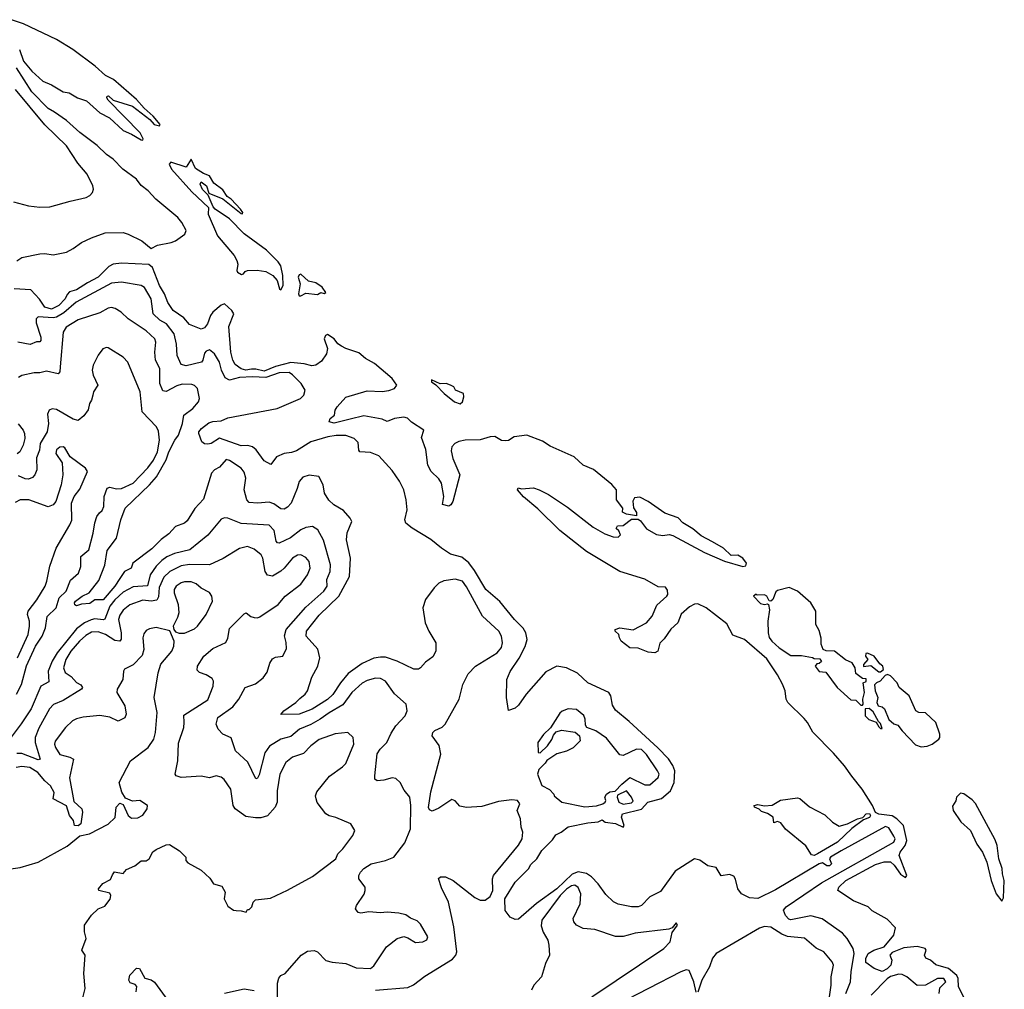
# Model space of a CAD drawing. Extents: x 1493970 to 1595317, y 729910 to 844791.
# Tile 333 of 338: x 1574543 to 1580469, y 826490 to 832325. Entities that reach past the tile are written whole.
import ezdxf

# ---------------------------------------------------------------- set-up
doc = ezdxf.new("R2010")
doc.units = 0

msp = doc.modelspace()

# ---------------------------------------------------------------- linework, layer by layer
at = {"layer": '0CON10XD'}
for points in [[(1574542, 832145), (1574566.2, 832075), (1574616.7, 832015), (1574682.5, 831955), (1574735, 831932.5), (1574805, 831890), (1574840, 831885), (1574890, 831855), (1574945, 831836.2), (1575024.4, 831764.4), (1575084.1, 831734.1), (1575165, 831657.5), (1575216.7, 831636.7), (1575275, 831602.5), (1575285, 831600), (1575287, 831607), (1575267.5, 831645), (1575075, 831840), (1575067.5, 831855), (1575070, 831865), (1575077, 831867), (1575105, 831840), (1575222.5, 831805), (1575325.8, 831725), (1575352, 831695), (1575383.8, 831686.2), (1575388.6, 831695), (1575345.9, 831745), (1575292.2, 831792.2), (1575245, 831845.2), (1575107.8, 831965), (1575059.2, 831989.1), (1574998.2, 832045), (1574863.1, 832145), (1574765.4, 832205), (1574565, 832299.7), (1574493.3, 832325)], [(1574525.5, 830874.5), (1574555, 830892.9), (1574665, 830916.2), (1574695, 830917.7), (1574745, 830909.1), (1574825, 830926.9), (1574865, 830947.1), (1574915, 830984.4), (1574975, 831012.1), (1575057.3, 831042.7), (1575165, 831043.4), (1575195.6, 831035), (1575277.5, 830995), (1575335, 830948.9), (1575371.9, 830968.1), (1575455, 830984.2), (1575480.6, 830995), (1575536.6, 831033.4), (1575545.8, 831055.8), (1575519.4, 831105), (1575494.4, 831135), (1575361.9, 831245), (1575316, 831295), (1575275, 831328), (1575245, 831365.7), (1575164.7, 831424.7), (1575106.3, 831486.3), (1575065, 831514.4), (1575008.8, 831568.8), (1574905, 831646), (1574825, 831718.8), (1574752.5, 831767.5), (1574715, 831790), (1574615, 831890), (1574523.1, 832035)], [(1574505, 831229.2), (1574595.6, 831205.6), (1574665, 831196.5), (1574725, 831199.4), (1574847.4, 831232.6), (1574942.5, 831255), (1574965, 831266.2), (1574981.2, 831285), (1574986.7, 831305), (1574984, 831325), (1574948.8, 831395), (1574892.3, 831462.3), (1574824.6, 831565), (1574695, 831692.9), (1574517.1, 831905)], [(1576115, 830700), (1576129.5, 830725), (1576126, 830785), (1576115, 830843.3), (1576098.3, 830868.3), (1576027.5, 830937.5), (1575895, 831036), (1575805, 831126), (1575720, 831185), (1575708.3, 831198.3), (1575678.3, 831268.3), (1575643.3, 831303.3), (1575630, 831335), (1575635, 831350), (1575667.5, 831325), (1575681.7, 831281.7), (1575766.4, 831246.4), (1575875, 831159.2), (1575885, 831157.5), (1575886.1, 831165), (1575872.2, 831185), (1575816.2, 831245), (1575791, 831261), (1575765, 831301), (1575711, 831341), (1575685, 831384.5), (1575648.8, 831398.8), (1575600.2, 831430.2), (1575575, 831486), (1575545, 831437.5), (1575451.7, 831468.3), (1575442.5, 831455), (1575457.5, 831425), (1575578.3, 831288.3), (1575680, 831195), (1575677.5, 831155), (1575733.8, 831025), (1575834, 830905), (1575850, 830875), (1575856.4, 830853.6), (1575849.2, 830815), (1575853.1, 830805), (1575877.5, 830792.5), (1575890, 830795), (1575900, 830810), (1575915, 830816.2), (1575972.7, 830817.3), (1576025, 830809.2), (1576065.6, 830785.6), (1576093.3, 830755), (1576106.2, 830706.2), (1576115, 830700)], [(1576531.3, 829921.3), (1576436.4, 829896.4), (1576406.2, 829905), (1576411.2, 829925), (1576437.5, 829945), (1576442.5, 829975), (1576453.9, 829996.1), (1576505.9, 830054.1), (1576635, 830090.8), (1576725, 830086.7), (1576765, 830092.5), (1576798.8, 830105), (1576813.8, 830125), (1576785.4, 830165.4), (1576678.8, 830255), (1576625, 830286.2), (1576585, 830320), (1576505, 830346), (1576480.3, 830360.3), (1576458.8, 830375), (1576435, 830403.8), (1576395, 830430), (1576384, 830425), (1576376, 830405), (1576395.4, 830345.4), (1576389.8, 830315), (1576359.1, 830270.9), (1576325, 830246.6), (1576302.2, 830242.2), (1576254.8, 830254.8), (1576175, 830261.5), (1576083, 830237), (1576015, 830209.1), (1575965, 830222.7), (1575937.4, 830222.6), (1575905, 830216.2), (1575875, 830224.1), (1575839.9, 830249.9), (1575825, 830276.7), (1575813.3, 830325), (1575801.7, 830478.3), (1575831.6, 830555), (1575819.7, 830575), (1575775, 830614), (1575755, 830606.4), (1575704.6, 830565), (1575690.7, 830545), (1575672.5, 830495), (1575655, 830471.4), (1575635, 830463.1), (1575565, 830490.8), (1575530, 830530), (1575466.5, 830575), (1575435, 830622.5), (1575415.3, 830675), (1575385, 830725.5), (1575343, 830833), (1575320.7, 830850.7), (1575155, 830860.4), (1575105, 830854.7), (1575079.7, 830840.3), (1575014.7, 830775), (1574950.9, 830740.9), (1574885, 830700), (1574842.1, 830687.9), (1574827.9, 830672.1), (1574816.9, 830645), (1574779.2, 830605), (1574735, 830583.1), (1574694, 830595), (1574662.9, 830642.9), (1574609.5, 830699.5), (1574510, 830705)], [(1576235, 830662.5), (1576265, 830680), (1576335, 830671.2), (1576355, 830682.5), (1576375, 830677.5), (1576386.4, 830683.6), (1576364, 830715), (1576325, 830740.9), (1576281.7, 830751.7), (1576235, 830793.8), (1576225, 830790), (1576220, 830775), (1576230.5, 830735), (1576220.8, 830675), (1576225, 830662.5), (1576235, 830662.5)], [(1579515.2, 826464.8), (1579543.2, 826535), (1579547.2, 826595), (1579566.5, 826705), (1579559.2, 826735), (1579523.5, 826795), (1579495, 826826.5), (1579373.6, 826913.6), (1579305, 826930.9), (1579185, 826907.1), (1579171.9, 826911.9), (1579153.2, 826933.2), (1579140, 826965), (1579156.7, 826985), (1579369.9, 827130.1), (1579805, 827375.4), (1579812.9, 827395), (1579805, 827412.1), (1579775, 827462.1), (1579755, 827470), (1579486.7, 827323.3), (1579423.5, 827285), (1579416.5, 827275), (1579428.4, 827245), (1579418, 827232), (1579402.1, 827232.1), (1579375, 827251.5), (1579355, 827245.3), (1579091.9, 827088.1), (1578985, 827037.1), (1578935, 827040), (1578887.7, 827065), (1578865.5, 827095), (1578852.3, 827152.3), (1578840.5, 827170.5), (1578815, 827180), (1578765, 827173.3), (1578735, 827222.5), (1578685, 827233.3), (1578637, 827267), (1578605, 827274), (1578488.5, 827201.5), (1578400.8, 827079.1), (1578335, 827046.2), (1578286.3, 826993.7), (1578265, 826986.6), (1578225, 826985.2), (1578145, 827002.4), (1578116.3, 827016.3), (1578070.8, 827060.8), (1578025.2, 827125), (1577985, 827167.3), (1577955, 827186.6), (1577905, 827196.7), (1577867.6, 827182.4), (1577775, 827093.8), (1577653.2, 827006.8), (1577545, 826911.2), (1577525, 826909.3), (1577495, 826922.8), (1577464.4, 826964.4), (1577462.8, 827035), (1577524.8, 827135.2), (1577605, 827213.8), (1577620.2, 827239.8), (1577655.1, 827274.9), (1577685.2, 827325), (1577749.9, 827390.1), (1577770.3, 827419.7), (1577802.9, 827435), (1577845, 827466.5), (1577961.7, 827491.7), (1578025, 827497.2), (1578048.7, 827508.7), (1578067.1, 827495), (1578128.2, 827488.2), (1578175, 827466), (1578180.6, 827475), (1578166.1, 827525), (1578170.3, 827545), (1578285, 827573.9), (1578324.3, 827615.7), (1578405, 827638.4), (1578459.6, 827685), (1578482.9, 827735), (1578485.4, 827805.4), (1578475, 827836.7), (1578447.5, 827877.5), (1578383.8, 827943.8), (1578211.5, 828101.5), (1578128.7, 828168.7), (1578110.3, 828200.3), (1578100.8, 828255), (1578088, 828275), (1577962.9, 828335), (1577901.3, 828391.3), (1577834.2, 828424.2), (1577775, 828434.5), (1577708.8, 828401.2), (1577592.2, 828265), (1577545, 828198.8), (1577525, 828181.2), (1577485, 828167.5), (1577474, 828245), (1577474.3, 828355), (1577495, 828402), (1577548.3, 828481.8), (1577586.3, 828553.7), (1577597.1, 828595), (1577590, 828635), (1577573, 828663), (1577520.4, 828715), (1577433.1, 828823.1), (1577348.7, 828895), (1577280.6, 829010.6), (1577246.2, 829056.1), (1577205, 829090.5), (1577135, 829108), (1577081.6, 829145), (1577016.6, 829196.6), (1576904.6, 829264.6), (1576866.9, 829295), (1576861.8, 829315), (1576874.5, 829375), (1576868.2, 829435), (1576855.5, 829495), (1576828.7, 829548.7), (1576785, 829611.4), (1576705, 829700.6), (1576655, 829719.4), (1576591.2, 829725), (1576584.4, 829735), (1576579.6, 829779.6), (1576556.2, 829805), (1576505, 829822), (1576447.4, 829822.6), (1576398.6, 829815), (1576295.7, 829785), (1576209.2, 829730.8), (1576179.6, 829720.4), (1576135, 829715.2), (1576089.1, 829695), (1576055, 829648.6), (1576015, 829670.8), (1575966, 829736), (1575945, 829754.8), (1575916.8, 829763.2), (1575875, 829759.8), (1575745, 829806.9), (1575695, 829775.3), (1575675, 829769.7), (1575655, 829772.5), (1575639.8, 829785), (1575621.5, 829835), (1575621.1, 829845), (1575638.1, 829865), (1575681.8, 829898.2), (1575705, 829907.8), (1575755, 829911.1), (1575795, 829928.2), (1576091.9, 829985), (1576233.3, 830045), (1576253.5, 830065), (1576260.9, 830095), (1576237.5, 830135), (1576185, 830188.5), (1576165, 830200.9), (1576105, 830199.3), (1576025, 830172.5), (1575945, 830176.1), (1575865, 830171.8), (1575805, 830156), (1575779.8, 830169.8), (1575757.5, 830215), (1575745, 830263.8), (1575715.6, 830315), (1575685, 830337.5), (1575665, 830330), (1575655, 830318), (1575645.8, 830275), (1575636.3, 830263.7), (1575545, 830241.2), (1575515, 830249.2), (1575490.7, 830305), (1575486.9, 830373.1), (1575472.4, 830435), (1575427.5, 830495), (1575386, 830516), (1575346.6, 830555), (1575333.3, 830645), (1575295, 830712.5), (1575275, 830725.6), (1575155, 830746.1), (1575095, 830738.6), (1574882.6, 830625), (1574808.5, 830561.5), (1574765, 830534.6), (1574745, 830530.8), (1574654.2, 830535.8), (1574642.5, 830525), (1574641.5, 830501.5), (1574669.5, 830415), (1574670.8, 830395), (1574665, 830386.2), (1574645, 830387.1), (1574605, 830371.2), (1574530.8, 830385)], [(1576685, 826484.1), (1576878.7, 826501.3), (1576912.7, 826517.3), (1576981.4, 826568.6), (1577148.3, 826671.7), (1577167.8, 826695), (1577173.3, 826715), (1577156, 826865), (1577124.7, 827015), (1577081.2, 827101.2), (1577063, 827157), (1577075, 827167.5), (1577105, 827166.9), (1577152.5, 827145), (1577282.7, 827042.7), (1577315, 827025.6), (1577345, 827026.9), (1577375, 827048.6), (1577390.4, 827085), (1577389.6, 827155), (1577395.4, 827175), (1577545, 827357.1), (1577567.1, 827395), (1577570.5, 827435), (1577561.1, 827465), (1577557.5, 827515), (1577537.5, 827565), (1577552.5, 827605), (1577540, 827625), (1577505, 827630), (1577425, 827620.8), (1577325, 827590.6), (1577233.2, 827583.2), (1577191.7, 827591.7), (1577165, 827623.3), (1577145, 827631.2), (1577065, 827578.9), (1577025, 827562.5), (1577009.3, 827569.3), (1577003.8, 827583.8), (1577018, 827678), (1577078.2, 827905), (1577067.4, 827957.4), (1577025.6, 828015), (1577029.2, 828035), (1577042.2, 828047.8), (1577085, 828067.1), (1577104.2, 828085), (1577187.5, 828235), (1577210.8, 828325), (1577241.5, 828388.5), (1577287.1, 828435), (1577416.7, 828515), (1577443.4, 828546.6), (1577449.6, 828575), (1577443.2, 828615), (1577427.7, 828645), (1577329.1, 828735), (1577232.6, 828912.6), (1577208.9, 828945), (1577165, 828958.7), (1577095, 828948.8), (1577065.9, 828934.1), (1577036.7, 828905), (1576985.4, 828835), (1576968.5, 828785), (1576984.4, 828695), (1577005.7, 828645), (1577046.9, 828575), (1577047.5, 828525), (1577028.7, 828491.3), (1576985, 828457.5), (1576955, 828424), (1576944.2, 828415.8), (1576915.9, 828415.9), (1576815.3, 828465.3), (1576745, 828487.7), (1576715, 828489.3), (1576675, 828481.8), (1576605, 828450.8), (1576520.7, 828389.3), (1576473.3, 828335), (1576427.1, 828262.9), (1576395, 828232.9), (1576302.9, 828175), (1576225, 828145.3), (1576115, 828142.5), (1576131.9, 828165), (1576205.8, 828215), (1576229.7, 828240.3), (1576260.8, 828265), (1576275, 828286), (1576301.7, 828368.3), (1576338, 828435), (1576349.6, 828485), (1576337.6, 828537.6), (1576267.1, 828615), (1576268.5, 828645), (1576345, 828740.9), (1576463.1, 828855), (1576527.3, 828975), (1576533.3, 829085), (1576509.6, 829195), (1576515, 829236.7), (1576541.4, 829305), (1576532, 829325), (1576491.2, 829371.2), (1576434.2, 829405), (1576403.9, 829433.9), (1576376.7, 829475), (1576368.6, 829525), (1576342.5, 829575), (1576285, 829584), (1576247.3, 829572.7), (1576224.4, 829545.6), (1576212.9, 829502.9), (1576176.4, 829415), (1576155, 829391.1), (1576135, 829380), (1576115, 829380.6), (1576072.3, 829412.3), (1576045, 829422.1), (1575975, 829414.6), (1575925, 829419.5), (1575910.5, 829435), (1575893.1, 829495), (1575904.6, 829565), (1575895, 829602.5), (1575875, 829625.5), (1575805, 829672.5), (1575785, 829677.3), (1575745, 829632), (1575715, 829615.8), (1575697.9, 829595), (1575649.8, 829440.2), (1575596.8, 829383.2), (1575551.3, 829308.7), (1575535, 829294.5), (1575480, 829275), (1575439.7, 829230.3), (1575395, 829196.7), (1575339.1, 829140.9), (1575224.8, 829055.2), (1575213.3, 829025), (1575174.6, 829005), (1575145, 828961.1), (1575115.2, 828915), (1575045, 828834.3), (1574995, 828833.1), (1574965, 828812.5), (1574915, 828807.8), (1574885, 828797.1), (1574875, 828803.3), (1574872.5, 828815), (1574878, 828825), (1574919.2, 828855), (1574960.8, 828875), (1575019.9, 828950.1), (1575055, 829042.9), (1575069.3, 829130.7), (1575126.5, 829205), (1575151.9, 829315), (1575177.7, 829385), (1575324.3, 829525.7), (1575365.4, 829574.6), (1575425, 829677.1), (1575440.1, 829725), (1575476.2, 829795), (1575498.3, 829825), (1575521.9, 829895), (1575530, 829945), (1575585, 829985.6), (1575619.4, 830025), (1575624.3, 830045.7), (1575612.5, 830105), (1575595, 830123.5), (1575579.2, 830129.3), (1575520.8, 830130.8), (1575488.2, 830121.8), (1575425, 830086.8), (1575405, 830091.8), (1575386, 830135), (1575387.4, 830225), (1575361.2, 830275), (1575356.4, 830325), (1575363.2, 830385), (1575356.2, 830405), (1575303.4, 830453.4), (1575195, 830524.2), (1575154.6, 830564.6), (1575117.8, 830587.8), (1575095, 830593.5), (1575075, 830588.5), (1575025, 830560.9), (1574895, 830518.2), (1574823.1, 830475), (1574804.4, 830445), (1574787.1, 830235), (1574785.5, 830205), (1574775, 830193.3), (1574705, 830209.1), (1574665, 830198.9), (1574629.7, 830200.3), (1574555, 830184.3), (1574535, 830172.5)], [(1574523.4, 828265), (1574552.9, 828325), (1574582.9, 828437.1), (1574638, 828555), (1574677.3, 828615), (1574699.2, 828665), (1574707.6, 828732.4), (1574762.7, 828785), (1574781.1, 828845), (1574822.9, 828885), (1574848, 828952), (1574896.7, 828995), (1574910, 829035), (1574910.5, 829095), (1574958.2, 829135), (1574985.5, 829235), (1574995, 829296.2), (1575007.8, 829335), (1575023.1, 829356.9), (1575038.5, 829371.5), (1575050, 829395), (1575052.2, 829455), (1575070, 829505), (1575085, 829512), (1575125, 829501.7), (1575156.5, 829503.5), (1575225.9, 829535), (1575315, 829627.4), (1575347.7, 829675), (1575372.1, 829725), (1575384.6, 829795.4), (1575378.8, 829848.8), (1575366.7, 829875), (1575280.8, 829965), (1575268.9, 830085), (1575194.5, 830264.5), (1575166.2, 830295), (1575075, 830349.2), (1575065, 830352), (1575043.8, 830345), (1575015, 830306.7), (1574984.2, 830245), (1574980, 830215), (1574984.3, 830185), (1575012.9, 830125), (1574987.5, 830085), (1574982.9, 830065), (1574975.6, 830035), (1574962.5, 830015), (1574955, 829976.2), (1574929.5, 829940.5), (1574895, 829913.8), (1574865, 829920), (1574765, 829978.6), (1574737.5, 829982.5), (1574720, 829975), (1574709.5, 829950.5), (1574715.5, 829895), (1574707.7, 829845), (1574666.2, 829775), (1574662.1, 829735), (1574645, 829687.5), (1574645.8, 829615), (1574634.7, 829585), (1574619.8, 829570.2), (1574595, 829559.6), (1574575, 829561.4), (1574535, 829578.9)], [(1577195, 830013.8), (1577207.5, 830025), (1577216.7, 830055), (1577215, 830075.5), (1577165.7, 830095.7), (1577155.6, 830115), (1577136.2, 830125), (1577110, 830135), (1577073, 830133), (1577021.7, 830158.3), (1577022.5, 830145), (1577048.3, 830128.3), (1577097.5, 830075), (1577160, 830025), (1577195, 830013.8)], [(1574532.9, 829892.9), (1574564.7, 829855), (1574572.2, 829835), (1574572.9, 829805), (1574563.4, 829765), (1574544.4, 829725), (1574528.3, 829711.7)], [(1580272.9, 826352.9), (1580194, 826504), (1580191.1, 826555), (1580183.4, 826573.4), (1580133.9, 826613.9), (1580057.4, 826637.4), (1580025, 826665.5), (1579997.8, 826677.8), (1579989.2, 826695), (1579998.6, 826725), (1579993.8, 826735), (1579945, 826746.5), (1579865, 826739.6), (1579795, 826710.5), (1579780.1, 826695), (1579793, 826665), (1579787, 826635), (1579765, 826613.4), (1579735, 826597.3), (1579685.8, 826615.8), (1579635, 826650), (1579635.8, 826675.8), (1579649.1, 826705), (1579685, 826726.1), (1579746.7, 826745), (1579805, 826816.2), (1579815, 826860), (1579765, 826911.5), (1579675, 826962), (1579650, 826985), (1579562.6, 827022.6), (1579467.1, 827085), (1579473.1, 827105), (1579515, 827144.4), (1579695, 827240), (1579747.1, 827257.1), (1579785, 827256.2), (1579807.3, 827237.3), (1579845, 827183.3), (1579875, 827162.5), (1579882.5, 827175), (1579836.9, 827295), (1579841.9, 827315), (1579871.8, 827355), (1579882.2, 827385), (1579861.8, 827475), (1579822.9, 827515), (1579793.7, 827533.7), (1579715, 827544), (1579694, 827554), (1579676.5, 827595), (1579614.5, 827695), (1579552.6, 827772.6), (1579507.5, 827835), (1579440.6, 827910.6), (1579317.1, 828037.1), (1579285.5, 828095), (1579265, 828119.4), (1579166.2, 828215), (1579155.8, 828235.8), (1579149.4, 828285), (1579135, 828326), (1579105, 828381.4), (1579039, 828479), (1578905.3, 828595.3), (1578835, 828620), (1578798.3, 828688.3), (1578675, 828786), (1578625, 828810), (1578605, 828808), (1578575, 828790.6), (1578525, 828747.1), (1578504.3, 828695), (1578462.9, 828657.1), (1578421.7, 828598.3), (1578395, 828572), (1578383.8, 828525), (1578365.8, 828514.2), (1578325, 828519.2), (1578265, 828541.9), (1578215, 828543.8), (1578163.8, 828585), (1578152.5, 828605), (1578150, 828625), (1578126.7, 828645), (1578126.7, 828655), (1578155, 828666), (1578235, 828653.3), (1578315, 828695.8), (1578349.2, 828735), (1578378.8, 828801.2), (1578438, 828855), (1578443.3, 828865), (1578442.5, 828892.5), (1578429.3, 828909.3), (1578385, 828912), (1578305, 828958.8), (1578155, 829003.8), (1577955, 829124.2), (1577795, 829250), (1577662.1, 829382.1), (1577575, 829453.8), (1577540, 829495), (1577542.5, 829507.5), (1577562.5, 829502.5), (1577635, 829506.7), (1577670, 829495), (1577725, 829467.5), (1577840.5, 829390.5), (1577995, 829270), (1578065, 829230), (1578115, 829213.3), (1578145, 829210), (1578160, 829225), (1578148.3, 829248.3), (1578133, 829263), (1578141.7, 829278.3), (1578175, 829280), (1578225, 829320), (1578265, 829320), (1578279.3, 829309.3), (1578315, 829260), (1578375, 829226.7), (1578415, 829220), (1578453, 829227), (1578475, 829220), (1578665, 829118), (1578785, 829066), (1578895, 829033.3), (1578912.6, 829037.4), (1578918.5, 829055), (1578896.5, 829085), (1578865, 829102.3), (1578825, 829099.4), (1578780, 829145), (1578713.2, 829183.2), (1578645, 829218.2), (1578595, 829260), (1578535, 829297.8), (1578506.7, 829326.7), (1578425.7, 829355), (1578325, 829426.2), (1578275, 829451.3), (1578243.3, 829446.7), (1578233.6, 829426.4), (1578237.5, 829387.5), (1578255, 829360), (1578255, 829340), (1578195, 829350), (1578171.7, 829361.7), (1578172.5, 829385), (1578135.6, 829435), (1578135.8, 829495), (1578107.8, 829527.8), (1577997.4, 829617.4), (1577935, 829644), (1577880.8, 829695), (1577735, 829757.9), (1577689.3, 829789.3), (1577595, 829825.3), (1577520, 829815), (1577485, 829792.5), (1577465, 829790), (1577442.3, 829792.3), (1577403, 829817), (1577375, 829815.5), (1577315, 829796), (1577225, 829794.7), (1577185.8, 829785.8), (1577162, 829775), (1577143.3, 829755), (1577140.5, 829730.5), (1577150.8, 829685), (1577191.2, 829585), (1577150.5, 829425), (1577138.6, 829405), (1577125, 829398.1), (1577087.7, 829407.7), (1577095.5, 829454.5), (1577081.8, 829535), (1577065, 829562.5), (1577018.8, 829605), (1576998.9, 829645), (1576987.4, 829737.4), (1576961.2, 829811.2), (1576976, 829855), (1576902.2, 829902.2), (1576876.2, 829926.2), (1576855, 829933.4), (1576798, 829925), (1576755, 829906.7), (1576725, 829920.3), (1576615, 829940), (1576531.3, 829921.3)], [(1574530.2, 828485), (1574593, 828625), (1574602.4, 828675), (1574602.1, 828705), (1574590.3, 828745), (1574593.2, 828765), (1574646.5, 828833.5), (1574695.4, 828915), (1574706.7, 828945), (1574723.8, 829036.2), (1574762.3, 829145), (1574845, 829284), (1574856.8, 829313.2), (1574854.5, 829415), (1574871.1, 829455), (1574905, 829498.8), (1574950.8, 829605), (1574940, 829625), (1574846, 829695), (1574815, 829748), (1574805, 829754), (1574785, 829751.4), (1574765, 829736), (1574760.8, 829715), (1574798.3, 829658.3), (1574803.5, 829585), (1574791.9, 829525), (1574761.2, 829425), (1574744.7, 829405.3), (1574715, 829394), (1574598.8, 829435), (1574545.3, 829434.7), (1574515, 829419.3)], [(1576147.3, 828577.3), (1576136.1, 828616.1), (1576146.2, 828655), (1576265, 828788.9), (1576374, 828885), (1576393.5, 828915), (1576392.2, 828955), (1576412.4, 829005), (1576412.9, 829045), (1576372.3, 829192.3), (1576337.1, 829255), (1576305, 829274.4), (1576265, 829269.5), (1576235, 829254.5), (1576173.7, 829206.3), (1576105, 829174.5), (1576095, 829176.7), (1576087.6, 829187.6), (1576075, 829250.6), (1576045, 829283.3), (1575875, 829292.9), (1575795, 829324.5), (1575775, 829327.1), (1575755, 829319.1), (1575675, 829223.5), (1575620.5, 829179.5), (1575567.5, 829135), (1575475, 829111.9), (1575428, 829092), (1575399, 829071), (1575364.2, 829035.8), (1575329.2, 828985), (1575312.2, 828917.8), (1575225, 828911.2), (1575165, 828880.3), (1575115, 828832.9), (1575085.6, 828795), (1575055, 828717.3), (1575045, 828713.3), (1574995, 828719), (1574973.5, 828713.5), (1574933.9, 828696.1), (1574885, 828659.1), (1574768.8, 828515), (1574738.3, 828465), (1574713.6, 828405), (1574719, 828341), (1574669.2, 828315), (1574611.8, 828178.2), (1574552.3, 828087.8), (1574485, 828000)], [(1576442.3, 828027.7), (1576345, 827993.1), (1576295, 827954.5), (1576250.3, 827909.7), (1576185, 827887.1), (1576145, 827855.5), (1576108.2, 827785), (1576092.5, 827685), (1576093.1, 827615), (1576081.4, 827585), (1576035, 827534.3), (1575995, 827521.5), (1575961.3, 827521.3), (1575905, 827530), (1575839.4, 827575), (1575827.8, 827595), (1575813.8, 827693.8), (1575772.8, 827752.8), (1575755, 827766.9), (1575725, 827774.4), (1575685, 827762.9), (1575635, 827772.5), (1575515, 827763.5), (1575484, 827775), (1575479.2, 827785), (1575495.5, 827865), (1575499.3, 827970.7), (1575530.4, 828065), (1575532.3, 828095), (1575531.2, 828138.8), (1575675, 828232.3), (1575707.6, 828315), (1575710, 828345), (1575701, 828361), (1575665, 828382.5), (1575625.4, 828395.4), (1575610.5, 828410.5), (1575613.3, 828435), (1575650.9, 828495), (1575705, 828540.4), (1575782.9, 828577.1), (1575796.2, 828603.8), (1575805, 828662), (1575895, 828750), (1575905.8, 828755.8), (1575935, 828732.5), (1575955, 828727.5), (1575975, 828725.8), (1575988.3, 828731.7), (1576098, 828805), (1576141.4, 828855), (1576235, 828927.8), (1576275, 828983.1), (1576290.4, 829025), (1576285, 829063.8), (1576265, 829088.5), (1576235, 829103.5), (1576215, 829101.8), (1576185, 829084.5), (1576135.8, 829024.2), (1576113.8, 829006.2), (1576065, 828975.5), (1576035, 828982.5), (1576020.7, 829005), (1576005.9, 829085), (1575995.4, 829105), (1575955, 829138.9), (1575915, 829155.5), (1575865, 829143.5), (1575767.6, 829082.4), (1575685.3, 829044.7), (1575565, 829047.1), (1575515, 829037.2), (1575446.1, 829005), (1575410.7, 828969.3), (1575381.6, 828908.4), (1575378.7, 828851.3), (1575368.2, 828831.8), (1575335, 828825.2), (1575285, 828832.2), (1575205, 828803.6), (1575165, 828771.8), (1575145, 828740.5), (1575137.6, 828715), (1575153.3, 828635), (1575152.8, 828597.2), (1575145, 828585.6), (1575115, 828588.2), (1575059.6, 828625), (1575015, 828641.1), (1574975, 828638.8), (1574941.1, 828618.9), (1574902, 828585), (1574851.5, 828525), (1574821, 828475), (1574807.3, 828425), (1574816.6, 828396.6), (1574852.1, 828372.1), (1574885, 828335.5), (1574911.5, 828321.5), (1574920, 828305), (1574914.2, 828295), (1574805, 828228.7), (1574746.5, 828203.5), (1574721.5, 828178.5), (1574657.9, 828062.1), (1574635.8, 828005), (1574635.2, 827975), (1574666.1, 827873.9), (1574655, 827871.6), (1574555, 827908.8), (1574525, 827908.7)], [(1575502.5, 828632.5), (1575535, 828633.8), (1575595, 828659.2), (1575614, 828675), (1575665.8, 828745), (1575704, 828825), (1575698.6, 828855), (1575685, 828878.6), (1575635, 828904.3), (1575605, 828929.4), (1575575, 828941.5), (1575535, 828941.5), (1575515, 828935.5), (1575484.4, 828915), (1575472.5, 828895), (1575473.5, 828875), (1575495.8, 828805), (1575500, 828755), (1575493, 828727), (1575467.5, 828675), (1575470, 828655), (1575481.7, 828641.7), (1575502.5, 828632.5)], [(1579615, 828200), (1579620, 828205), (1579617.5, 828235), (1579627.5, 828275), (1579620, 828335), (1579638.3, 828341.7), (1579638.3, 828358.3), (1579615, 828360), (1579575, 828390), (1579572.5, 828425), (1579553.3, 828455), (1579512.7, 828472.7), (1579447.5, 828525), (1579397, 828527), (1579380, 828535), (1579367, 828567), (1579366.2, 828603.8), (1579355, 828650), (1579334.2, 828685), (1579335.6, 828765.6), (1579305.6, 828815), (1579225, 828886.5), (1579175, 828908), (1579105, 828890), (1579095, 828882.5), (1579076.2, 828835), (1579065, 828826.2), (1579055, 828827.5), (1579040, 828855), (1579025, 828864.2), (1578982.5, 828862.5), (1578975, 828867.5), (1578960, 828855), (1579002.3, 828812.3), (1579025, 828806), (1579045, 828810), (1579050, 828805), (1579055.8, 828774.2), (1579046.2, 828705), (1579048, 828635), (1579055, 828606.7), (1579070, 828585), (1579114, 828545), (1579185, 828498.1), (1579247.7, 828497.7), (1579315, 828487.5), (1579325, 828480), (1579358.3, 828478.3), (1579368.3, 828461.7), (1579355, 828450), (1579341.7, 828448.3), (1579330, 828435), (1579355, 828402.5), (1579395, 828397.5), (1579463.3, 828305), (1579545, 828232.5), (1579575, 828230), (1579605, 828200), (1579615, 828200)], [(1574435, 827207.1), (1574545, 827223.3), (1574655, 827253.8), (1574828.7, 827351.3), (1574905, 827413.8), (1574963.9, 827426.1), (1575075.9, 827484.1), (1575117, 827523), (1575123.6, 827586.4), (1575145, 827610), (1575165, 827602.5), (1575196.4, 827536.4), (1575215, 827520), (1575255, 827522.5), (1575283.3, 827536.7), (1575310, 827575), (1575312.5, 827595), (1575265.5, 827625.5), (1575222.2, 827622.2), (1575180, 827640), (1575156.9, 827676.9), (1575141.5, 827735), (1575210.6, 827865), (1575315.4, 827944.6), (1575350, 827995), (1575360.5, 828035), (1575370.4, 828155), (1575351.4, 828245), (1575375.7, 828394.3), (1575392.7, 828447.3), (1575458.8, 828525), (1575471.2, 828555), (1575473.3, 828585), (1575447, 828647), (1575365, 828667.5), (1575325, 828660), (1575305, 828648.6), (1575291.1, 828628.9), (1575284.5, 828605), (1575290.5, 828535), (1575280.8, 828499.2), (1575225, 828442.5), (1575174, 828416), (1575167.5, 828405), (1575162.9, 828355), (1575130, 828295), (1575126.7, 828275), (1575175.7, 828195), (1575184.2, 828145), (1575175, 828123.8), (1575135, 828102.9), (1575085, 828126.7), (1575025, 828137.7), (1574925, 828127.3), (1574885, 828117.3), (1574861.4, 828105), (1574817.8, 828065), (1574756, 827984), (1574753.1, 827965), (1574758.8, 827945), (1574785, 827901.9), (1574845, 827887.7), (1574866.9, 827875), (1574843.1, 827763.1), (1574869.2, 827619.2), (1574916, 827575), (1574920, 827555), (1574910, 827485), (1574895, 827473.8), (1574872.5, 827475), (1574866.7, 827505), (1574842, 827535), (1574824.2, 827594.2), (1574744.3, 827635), (1574750.8, 827675), (1574728.8, 827715), (1574694.2, 827744.2), (1574652.8, 827795), (1574603.7, 827823.7), (1574555, 827831.1), (1574522.5, 827825)], [(1576095, 826402.5), (1576094, 826526), (1576102.7, 826557.3), (1576115, 826572.5), (1576141.2, 826585), (1576236.7, 826695), (1576275, 826718.8), (1576315, 826723.3), (1576335.9, 826715.9), (1576385, 826663.3), (1576423.9, 826653.9), (1576505, 826644), (1576568.7, 826618.7), (1576655, 826615.7), (1576675, 826630), (1576750, 826745), (1576814.3, 826795.7), (1576855, 826806.7), (1576879.5, 826799.5), (1576925, 826772), (1576970, 826775), (1576993.6, 826786.4), (1576998.8, 826805), (1576955, 826882.5), (1576935, 826902.5), (1576895, 826917.5), (1576867.7, 826937.7), (1576825, 826948.8), (1576755, 826954), (1576715, 826949.2), (1576645, 826956.7), (1576597, 826947), (1576581.2, 826951.2), (1576563.6, 826973.6), (1576570, 826995), (1576617, 827063), (1576622.5, 827085), (1576621.4, 827105), (1576583.5, 827155), (1576583.8, 827175), (1576594.5, 827195), (1576615, 827216.2), (1576658.6, 827245), (1576744, 827265), (1576795.4, 827284.6), (1576860.7, 827370.7), (1576894.6, 827455.4), (1576897.8, 827595), (1576891.9, 827645), (1576857.9, 827687.9), (1576832.9, 827735), (1576807.8, 827757.8), (1576785, 827763.1), (1576735, 827747.8), (1576695, 827744.3), (1576681.2, 827755), (1576680.8, 827775), (1576695, 827906), (1576713.6, 827935), (1576752.5, 827975), (1576778.7, 828031.3), (1576807.3, 828075), (1576863.1, 828135), (1576874.2, 828165), (1576870, 828205), (1576798.4, 828268.4), (1576744.6, 828344.6), (1576715, 828360.4), (1576685, 828363.1), (1576635, 828349.1), (1576605, 828332.5), (1576541.5, 828275), (1576488.3, 828201.7), (1576405, 828154.2), (1576350.8, 828115), (1576295, 828083.3), (1576227.8, 828055), (1576175, 828010.7), (1576115.2, 827994.8), (1576046.3, 827953.7), (1576018, 827912), (1575985, 827781.2), (1575975, 827760), (1575965, 827756.7), (1575917, 827857), (1575841.2, 827925), (1575815, 828003.8), (1575765, 828024.2), (1575737.1, 828055), (1575726, 828085), (1575736, 828125), (1575825, 828189.5), (1575861.1, 828235), (1575899.2, 828305), (1575962, 828328), (1576008, 828365), (1576032.4, 828397.6), (1576048.1, 828451.9), (1576065, 828478.1), (1576082.2, 828487.8), (1576126.2, 828495), (1576148.8, 828541.2), (1576147.3, 828577.3)], [(1579725, 828400), (1579742.5, 828415), (1579737.5, 828435), (1579719.2, 828449.2), (1579685.8, 828495), (1579645, 828512.5), (1579635, 828510), (1579633.3, 828495), (1579647.5, 828475), (1579622.5, 828445), (1579621.7, 828431.7), (1579665, 828437.5), (1579715, 828400), (1579725, 828400)], [(1579968.5, 827948.5), (1580005, 827953.8), (1580035.7, 827964.3), (1580075, 827994.4), (1580080.5, 828005), (1580081.5, 828025), (1580057.6, 828095), (1579995, 828152.9), (1579955.8, 828155.8), (1579936, 828166), (1579897.5, 828255), (1579836.2, 828306.2), (1579823.6, 828335), (1579785, 828376), (1579766.2, 828383.8), (1579752.5, 828377.5), (1579722.5, 828345), (1579700, 828335), (1579688.3, 828321.7), (1579692.5, 828285), (1579707.5, 828245), (1579702.5, 828215), (1579710, 828195), (1579735, 828190), (1579748.3, 828178.3), (1579774.1, 828114.1), (1579805, 828086.7), (1579829.3, 828079.3), (1579854.3, 828044.3), (1579935, 827961.2), (1579968.5, 827948.5)], [(1577945, 827587.1), (1578015, 827594.8), (1578052.9, 827605), (1578066.7, 827615), (1578071.1, 827625), (1578064.3, 827645), (1578075.5, 827665), (1578095, 827678.2), (1578127.7, 827682.3), (1578167.5, 827725), (1578215, 827764), (1578305, 827721.1), (1578335, 827720.6), (1578386, 827765), (1578391.3, 827785), (1578382.6, 827805), (1578315, 827902.1), (1578285, 827933), (1578255, 827933.9), (1578175, 827896.5), (1578155, 827900.8), (1578075, 828000.8), (1578010, 828045), (1577956.1, 828066.1), (1577948.8, 828078.8), (1577946.5, 828115), (1577937.9, 828137.9), (1577895, 828174.4), (1577845, 828177.5), (1577807.3, 828162.7), (1577795, 828151.2), (1577737.5, 828062.5), (1577695, 828023.3), (1577660.8, 827975), (1577663.3, 827915), (1577675, 827912.5), (1577720, 827955), (1577746.1, 827993.9), (1577755, 828020), (1577771.7, 828038.3), (1577805, 828048.8), (1577886.4, 828036.4), (1577912.5, 828015), (1577916.7, 827985), (1577875, 827943.3), (1577835, 827923.3), (1577775, 827906.2), (1577715, 827867.5), (1577705, 827850), (1577667, 827813), (1577660, 827785), (1577686.4, 827716.4), (1577731.7, 827691.7), (1577757.5, 827665), (1577760, 827655), (1577806.1, 827616.1), (1577945, 827587.1)], [(1579735, 828060), (1579725, 828090), (1579711.7, 828101.7), (1579679.3, 828159.3), (1579655, 828180), (1579631.7, 828178.3), (1579632.5, 828135), (1579654.3, 828114.3), (1579698.3, 828098.3), (1579715, 828070), (1579725, 828060), (1579735, 828060)], [(1574922.3, 826437.7), (1574936.2, 826495), (1574928.8, 826585), (1574937.5, 826695), (1574916.7, 826725), (1574943.8, 826795), (1574932.5, 826835), (1574932.5, 826875), (1574974.4, 826935.6), (1575015.9, 826974.1), (1575055, 826990), (1575088.3, 827031.7), (1575092.5, 827055), (1575085, 827067.5), (1575020, 827085), (1575017.5, 827095), (1575044.2, 827125.8), (1575089.7, 827150.3), (1575100.6, 827179.4), (1575114.3, 827195.7), (1575165, 827187.5), (1575185, 827210), (1575235, 827232.5), (1575275, 827263.8), (1575305, 827263.3), (1575322.5, 827275), (1575345, 827316.7), (1575365, 827331.2), (1575425, 827360), (1575445, 827360.8), (1575505, 827323.8), (1575543.8, 827285), (1575543.3, 827265), (1575555, 827250), (1575635, 827206.2), (1575688.3, 827158.3), (1575710, 827125), (1575759.5, 827109.5), (1575780, 827075), (1575774.2, 827035), (1575795, 826990), (1575830, 826965), (1575845, 826963.3), (1575875, 826962.5), (1575907, 826953), (1575915, 826970), (1575925, 826970), (1575940, 826985), (1575947.5, 827015), (1575962.3, 827027.7), (1576051.7, 827038.3), (1576154.2, 827085.8), (1576305, 827168.6), (1576445.4, 827274.6), (1576456.9, 827305), (1576488.6, 827335), (1576548.8, 827415), (1576560, 827445), (1576535.9, 827485.9), (1576445, 827523.3), (1576405, 827532.9), (1576385, 827545.7), (1576333.4, 827613.4), (1576326.6, 827636.6), (1576324.4, 827655), (1576331.5, 827678.5), (1576407.3, 827772.7), (1576485, 827828.1), (1576505, 827849.2), (1576554, 827965), (1576550, 828005), (1576517.5, 828035), (1576442.3, 828027.7)], [(1578175, 827604.4), (1578225, 827611.4), (1578235, 827621.2), (1578225, 827645.4), (1578195, 827684), (1578142, 827658), (1578140, 827645), (1578149.2, 827615), (1578175, 827604.4)], [(1579325, 827295.4), (1579309.5, 827299.5), (1579275, 827352.5), (1579152.5, 827452.5), (1579125, 827492.5), (1579105, 827500), (1579081.7, 827491.7), (1579077.5, 827525), (1579045, 827547.1), (1579008.9, 827558.9), (1578994.5, 827574.5), (1578966.2, 827585), (1578964, 827595), (1578985, 827601.4), (1579025, 827594.3), (1579071.7, 827598.3), (1579123, 827627), (1579225, 827642.5), (1579238.3, 827638.3), (1579297.7, 827587.7), (1579388.7, 827538.7), (1579435, 827496.2), (1579475, 827472), (1579525, 827485.4), (1579585.7, 827515), (1579616.9, 827523.1), (1579636.9, 827545), (1579657.5, 827547.5), (1579664.5, 827535), (1579657.3, 827522.7), (1579621.2, 827508.8), (1579551.7, 827458.3), (1579466.2, 827375), (1579345, 827304.7), (1579325, 827295.4)], [(1580455, 827020), (1580465, 827040), (1580469.4, 827145), (1580457.8, 827185), (1580456.9, 827216.9), (1580437.1, 827275), (1580427.1, 827355), (1580415, 827390), (1580295, 827607.1), (1580275, 827630), (1580225, 827666.7), (1580205, 827670), (1580182.5, 827645), (1580177, 827623), (1580158.3, 827591.7), (1580162.5, 827565), (1580207, 827497), (1580266.2, 827445), (1580303.9, 827363.9), (1580338.8, 827315), (1580363.8, 827255), (1580390.8, 827145), (1580421.2, 827065), (1580455, 827020)], [(1577985.8, 826445), (1578420, 826735), (1578458.5, 826775), (1578469.3, 826830.7), (1578502.5, 826875), (1578495, 826890), (1578470, 826860), (1578449.2, 826850.8), (1578247.9, 826827.9), (1578205.4, 826814.6), (1578175, 826806.9), (1578128.3, 826808.3), (1578005, 826849.2), (1577935, 826855.8), (1577893.8, 826875), (1577877.5, 826895), (1577874.5, 826915), (1577915.8, 827004.2), (1577921.2, 827065), (1577905, 827101.5), (1577885, 827116.7), (1577865, 827112.6), (1577835, 827092.4), (1577795.7, 827055), (1577685.5, 826905), (1577682.1, 826872.1), (1577693.2, 826833.2), (1577721.2, 826785), (1577728.8, 826755), (1577731.2, 826695), (1577707.5, 826645), (1577684.4, 826565.6), (1577638, 826515), (1577624.3, 826485)], [(1579416.5, 826445), (1579427.4, 826515), (1579427.1, 826565), (1579440.9, 826635), (1579433.3, 826655), (1579383.5, 826715), (1579337.8, 826737.8), (1579266.6, 826796.6), (1579165, 826807.1), (1579131.2, 826821.2), (1579065, 826862.7), (1579025, 826868.3), (1578995, 826857.9), (1578734.7, 826705), (1578712.8, 826677.2), (1578695, 826624.3), (1578649.2, 826545), (1578625, 826473.3)], [(1575243.9, 826475), (1575247.5, 826507.5), (1575238.8, 826518.8), (1575207.8, 826527.8), (1575199.6, 826545), (1575206.1, 826573.9), (1575245, 826616.2), (1575265, 826614.5), (1575296.6, 826556.6), (1575335, 826546.9), (1575355, 826533.4), (1575435, 826423.2)], [(1578615, 826472.5), (1578601.2, 826535), (1578572.4, 826602.4), (1578555, 826606.2), (1578522.3, 826595), (1578133.5, 826395)], [(1580078.2, 826465), (1580081.8, 826498.2), (1580117.5, 826535), (1580105, 826555.2), (1580067.1, 826555), (1579995, 826514.1), (1579945, 826513.5), (1579883.3, 826565), (1579855, 826578.7), (1579835, 826580), (1579785, 826566.4), (1579765, 826552.3), (1579667.6, 826455)], [(1575776.1, 826466.1), (1575895, 826492.5), (1575955, 826483.3)]]:
    msp.add_lwpolyline(points, dxfattribs=at)

doc.saveas('drawing.dxf')
